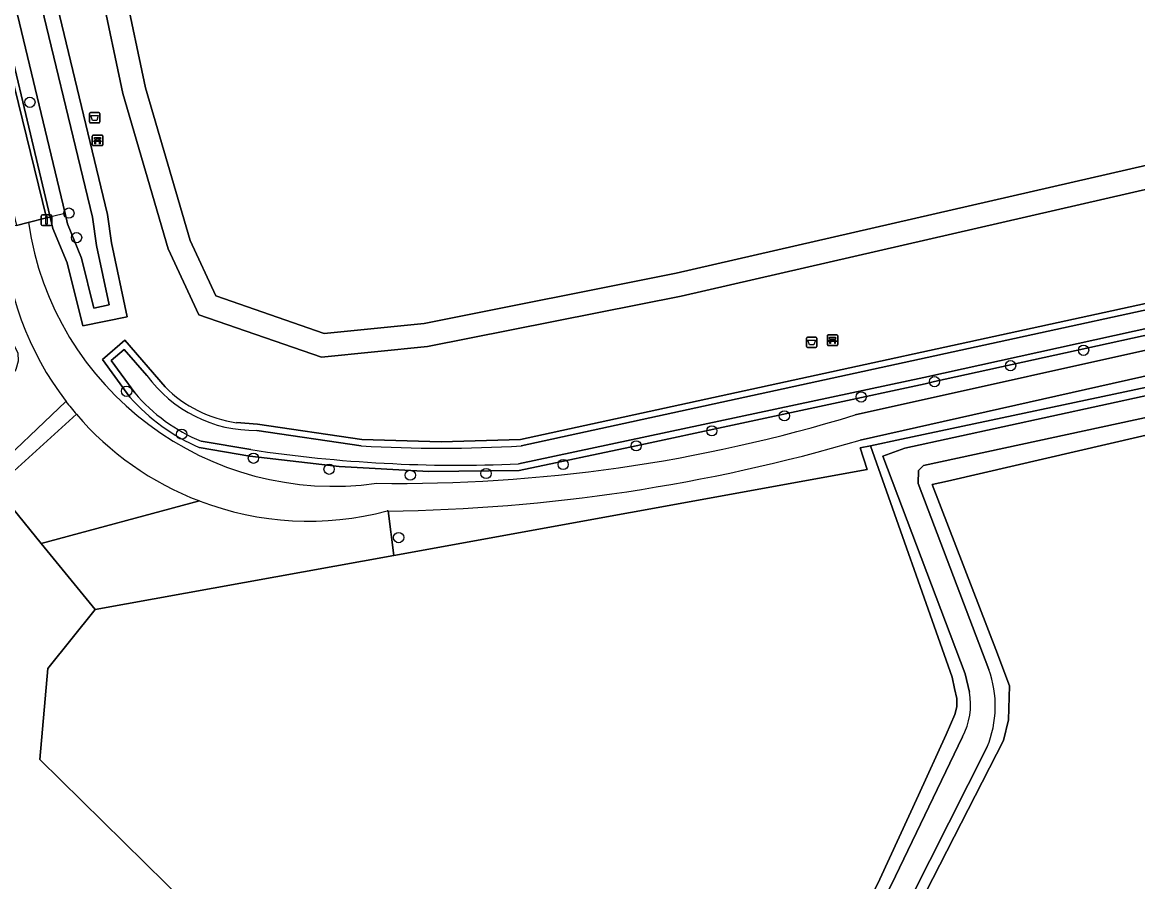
# Model space of a CAD drawing. Extents: x 162879 to 165540, y 384011 to 385181.
# Drawn here: x 163608.1 to 163714.4, y 384161.7 to 384243.7 of the extents above; entities that cross this region are included whole.
import ezdxf

# ---------------------------------------------------------------- set-up
doc = ezdxf.new("R2010")
doc.units = 0
for name, color, linetype in [('IMGEO_Afsluitpaal', 7, 'Continuous'), ('IMGEO_Afvalbak', 7, 'Continuous'), ('IMGEO_Bank', 7, 'Continuous'), ('IMGEO_Boom', 7, 'Continuous'), ('IMGEO_Bouwland', 7, 'Continuous'), ('IMGEO_Grasland_agrarisch', 7, 'Continuous'), ('IMGEO_Groenvoorziening', 7, 'Continuous'), ('IMGEO_Hek', 7, 'Continuous'), ('IMGEO_Loofbos', 7, 'Continuous'), ('IMGEO_Meer_plas_ven_vijver', 7, 'Continuous'), ('IMGEO_Oever', 7, 'Continuous'), ('IMGEO_Voetpad_halfverhard', 7, 'Continuous'), ('IMGEO_Voetpad_onverhard', 7, 'Continuous'), ('IMGEO_Waterloop', 7, 'Continuous')]:
    doc.layers.add(name, color=color, linetype=linetype)

msp = doc.modelspace()

# ---------------------------------------------------------------- linework, layer by layer
at = {"layer": 'IMGEO_Afsluitpaal'}
for p, q in [((163609.89, 384224.41), (163609.89, 384225.21)), ((163609.89, 384225.21), (163609.89, 384224.41)), ((163609.99, 384225.31), (163610.78, 384225.31)), ((163610.78, 384225.31), (163609.99, 384225.31)), ((163610.88, 384225.21), (163610.88, 384224.41)), ((163610.88, 384224.41), (163610.88, 384225.21)), ((163610.78, 384224.31), (163609.99, 384224.31)), ((163609.99, 384224.31), (163610.78, 384224.31))]:
    msp.add_line(p, q, dxfattribs=at)
msp.add_lwpolyline([(163610.31, 384225.18), (163610.46, 384225.18), (163610.46, 384224.43), (163610.31, 384224.43), (163610.31, 384225.18)], dxfattribs=at)
for centre, start, end in [((163609.99, 384225.21), 90, 180), ((163609.99, 384225.21), 90, 180), ((163610.78, 384225.21), 0, 90), ((163610.78, 384225.21), 360, 90), ((163609.99, 384224.41), 180, 270), ((163609.99, 384224.41), 180, 270), ((163610.78, 384224.41), 270, 0), ((163610.78, 384224.41), 270, 0)]:
    msp.add_arc(centre, 0.1, start, end, dxfattribs=at)
at = {"layer": 'IMGEO_Afvalbak'}
for p, q in [((163614.47, 384234.18), (163614.47, 384234.97)), ((163614.47, 384234.97), (163614.47, 384234.18)), ((163614.57, 384235.07), (163615.36, 384235.07)), ((163615.36, 384235.07), (163614.57, 384235.07)), ((163615.46, 384234.97), (163615.46, 384234.18)), ((163615.46, 384234.18), (163615.46, 384234.97)), ((163615.36, 384234.08), (163614.57, 384234.08)), ((163614.57, 384234.08), (163615.36, 384234.08)), ((163682.82, 384212.77), (163682.82, 384213.57)), ((163682.82, 384213.57), (163682.82, 384212.77)), ((163682.92, 384213.67), (163683.71, 384213.67)), ((163683.71, 384213.67), (163682.92, 384213.67)), ((163683.81, 384213.57), (163683.81, 384212.77)), ((163683.81, 384212.77), (163683.81, 384213.57)), ((163683.71, 384212.67), (163682.92, 384212.67)), ((163682.92, 384212.67), (163683.71, 384212.67))]:
    msp.add_line(p, q, dxfattribs=at)
for points in [[(163614.61, 384234.79), (163615.32, 384234.79), (163615.17, 384234.32), (163614.76, 384234.32), (163614.61, 384234.79)], [(163682.96, 384213.39), (163683.67, 384213.39), (163683.52, 384212.92), (163683.11, 384212.92), (163682.96, 384213.39)]]:
    msp.add_lwpolyline(points, dxfattribs=at)
for centre, start, end in [((163614.57, 384234.97), 90, 180), ((163614.57, 384234.97), 90, 180), ((163615.36, 384234.97), 0, 90), ((163615.36, 384234.97), 360, 90), ((163614.57, 384234.18), 180, 270), ((163614.57, 384234.18), 180, 270), ((163615.36, 384234.18), 270, 0), ((163615.36, 384234.18), 270, 0), ((163682.92, 384213.57), 90, 180), ((163682.92, 384213.57), 90, 180), ((163683.71, 384213.57), 0, 90), ((163683.71, 384213.57), 360, 90), ((163682.92, 384212.77), 180, 270), ((163682.92, 384212.77), 180, 270), ((163683.71, 384212.77), 270, 0), ((163683.71, 384212.77), 270, 0)]:
    msp.add_arc(centre, 0.1, start, end, dxfattribs=at)
at = {"layer": 'IMGEO_Bank'}
for p, q in [((163614.75, 384231.99), (163614.75, 384232.83)), ((163614.75, 384232.83), (163614.75, 384231.99)), ((163614.82, 384232.92), (163615.66, 384232.92)), ((163615.66, 384232.92), (163614.82, 384232.92)), ((163615.06, 384232.42), (163615.06, 384232.53)), ((163615.1, 384232.53), (163615.1, 384232.42)), ((163615.39, 384232.53), (163615.11, 384232.53)), ((163615.11, 384232.42), (163615.39, 384232.42)), ((163615.39, 384232.42), (163615.39, 384232.53)), ((163615.44, 384232.53), (163615.44, 384232.42)), ((163615.75, 384232.84), (163615.75, 384232)), ((163615.75, 384232), (163615.75, 384232.84)), ((163615.67, 384231.92), (163614.83, 384231.92)), ((163614.83, 384231.92), (163615.67, 384231.92)), ((163615.44, 384232.31), (163615.05, 384232.31)), ((163684.81, 384212.94), (163684.81, 384213.78)), ((163684.81, 384213.78), (163684.81, 384212.94)), ((163684.88, 384213.87), (163685.72, 384213.87)), ((163685.72, 384213.87), (163684.88, 384213.87)), ((163685.11, 384213.37), (163685.11, 384213.48)), ((163685.5, 384213.26), (163685.11, 384213.26)), ((163685.45, 384213.48), (163685.16, 384213.48)), ((163685.16, 384213.48), (163685.16, 384213.37)), ((163685.16, 384213.37), (163685.45, 384213.37)), ((163685.45, 384213.37), (163685.45, 384213.48)), ((163685.5, 384213.48), (163685.5, 384213.37)), ((163685.8, 384213.79), (163685.8, 384212.95)), ((163685.8, 384212.95), (163685.8, 384213.79)), ((163685.73, 384212.87), (163684.89, 384212.87)), ((163684.89, 384212.87), (163685.73, 384212.87))]:
    msp.add_line(p, q, dxfattribs=at)
for points in [[(163614.99, 384232.31), (163614.85, 384232.31), (163614.96, 384232.42), (163615.05, 384232.42)], [(163615.05, 384232.53), (163614.96, 384232.53), (163614.96, 384232.7), (163615.53, 384232.7), (163615.53, 384232.53), (163615.44, 384232.53)], [(163615.44, 384232.42), (163615.53, 384232.42), (163615.64, 384232.31), (163615.5, 384232.31)], [(163615.04, 384232.31), (163615.04, 384232.1), (163615, 384232.1), (163615, 384232.31)], [(163615.49, 384232.31), (163615.49, 384232.1), (163615.45, 384232.1), (163615.45, 384232.31)], [(163685.05, 384213.26), (163684.91, 384213.26), (163685.02, 384213.37), (163685.11, 384213.37)], [(163685.11, 384213.48), (163685.02, 384213.48), (163685.02, 384213.65), (163685.59, 384213.65), (163685.59, 384213.48), (163685.5, 384213.48)], [(163685.1, 384213.26), (163685.1, 384213.05), (163685.06, 384213.05), (163685.06, 384213.26)], [(163685.5, 384213.37), (163685.59, 384213.37), (163685.7, 384213.26), (163685.56, 384213.26)], [(163685.55, 384213.26), (163685.55, 384213.05), (163685.51, 384213.05), (163685.51, 384213.26)]]:
    msp.add_lwpolyline(points, dxfattribs=at)
for centre, radius, start, end in [((163614.83, 384232.84), 0.0779, 92.4484, 184.2845), ((163614.83, 384232.84), 0.0779, 92.4484, 184.2845), ((163615.05, 384232.53), 0.00671, 2.8957, 87.1043), ((163615.05, 384232.42), 0.00671, 272.8957, 357.1043), ((163615.11, 384232.53), 0.00671, 92.8957, 177.1043), ((163615.11, 384232.42), 0.00671, 182.8957, 267.1043), ((163615.39, 384232.53), 0.00671, 2.8957, 87.1043), ((163615.39, 384232.42), 0.00671, 272.8957, 357.1043), ((163615.44, 384232.53), 0.00671, 92.8957, 177.1043), ((163615.44, 384232.42), 0.00671, 182.8957, 267.1043), ((163615.67, 384232.84), 0.0779, 2.4484, 94.2845), ((163615.67, 384232.84), 0.0779, 2.4484, 94.2845), ((163614.83, 384232), 0.0779, 182.4484, 274.2845), ((163614.83, 384232), 0.0779, 182.4484, 274.2845), ((163614.99, 384232.31), 0.00671, 2.8957, 87.1043), ((163615.05, 384232.31), 0.00671, 92.8957, 177.1043), ((163615.44, 384232.31), 0.00671, 2.8957, 87.1043), ((163615.5, 384232.31), 0.00671, 92.8957, 177.1043), ((163615.67, 384232), 0.0779, 272.4484, 4.2845), ((163615.67, 384232), 0.0779, 272.4484, 4.2845), ((163684.88, 384213.79), 0.0779, 92.4484, 184.2845), ((163684.88, 384213.79), 0.0779, 92.4484, 184.2845), ((163685.05, 384213.26), 0.00671, 2.8957, 87.1043), ((163685.11, 384213.26), 0.00671, 92.8957, 177.1043), ((163685.11, 384213.48), 0.00671, 2.8957, 87.1043), ((163685.11, 384213.37), 0.00671, 272.8957, 357.1043), ((163685.16, 384213.48), 0.00671, 92.8957, 177.1043), ((163685.16, 384213.37), 0.00671, 182.8957, 267.1043), ((163685.45, 384213.48), 0.00671, 2.8957, 87.1043), ((163685.45, 384213.37), 0.00671, 272.8957, 357.1043), ((163685.5, 384213.48), 0.00671, 92.8957, 177.1043), ((163685.5, 384213.37), 0.00671, 182.8957, 267.1043), ((163685.5, 384213.26), 0.00671, 2.8957, 87.1043), ((163685.56, 384213.26), 0.00671, 92.8957, 177.1043), ((163685.73, 384213.79), 0.0779, 2.4484, 94.2845), ((163685.73, 384213.79), 0.0779, 2.4484, 94.2845), ((163684.88, 384212.95), 0.0779, 182.4484, 274.2845), ((163684.88, 384212.95), 0.0779, 182.4484, 274.2845), ((163685.73, 384212.95), 0.0779, 272.4484, 4.2845), ((163685.73, 384212.95), 0.0779, 272.4484, 4.2845)]:
    msp.add_arc(centre, radius, start, end, dxfattribs=at)
at = {"layer": 'IMGEO_Boom'}
for centre in [(163608.8, 384236.05), (163612.52, 384225.49), (163613.25, 384223.15), (163709.23, 384212.41), (163702.27, 384210.94), (163618.02, 384208.5), (163695.02, 384209.42), (163688.04, 384207.96), (163680.71, 384206.16), (163623.27, 384204.41), (163673.8, 384204.73), (163666.59, 384203.3), (163630.11, 384202.12), (163637.32, 384201.07), (163659.63, 384201.52), (163645.06, 384200.5), (163652.28, 384200.66), (163643.95, 384194.55)]:
    msp.add_circle(centre, 0.489, dxfattribs=at)
at = {"layer": 'IMGEO_Bouwland'}
msp.add_lwpolyline([(163794.91, 384218.78), (163762.51, 384214.71), (163744.98, 384211.21), (163696.26, 384199.93), (163694.8, 384199.6), (163700.88, 384183.88), (163702.16, 384180.42), (163702.07, 384177.18), (163701.6, 384175.2), (163669.93, 384113.34), (163764.07, 384132.73), (163800.48, 384140.23)], dxfattribs=at)
at = {"layer": 'IMGEO_Grasland_agrarisch'}
msp.add_lwpolyline([(163688.91, 384203.3), (163687.95, 384203.1), (163688.59, 384201.03), (163643.49, 384192.85), (163615.03, 384187.69), (163610.51, 384182.07), (163609.74, 384173.4), (163649.77, 384133.98), (163667.08, 384116.41), (163680.31, 384142.65), (163689.8, 384161.99), (163693.49, 384170), (163696.13, 384175.79), (163696.96, 384177.7), (163697.14, 384178.42), (163697.14, 384179.2), (163696.94, 384180.18), (163696.71, 384181.26)], close=True, dxfattribs=at)
msp.add_lwpolyline([(163573.38, 384090.79), (163625.3, 384102.13), (163635.57, 384104.54), (163635.67, 384104.53), (163637.7, 384104.78), (163637.82, 384104.8), (163651.54, 384107.62), (163664.96, 384110.38), (163665.63, 384113), (163667.08, 384116.41), (163649.77, 384133.98), (163609.74, 384173.4), (163610.51, 384182.07), (163615.03, 384187.69), (163609.88, 384193.99), (163605.51, 384199.33)], dxfattribs=at)
at = {"layer": 'IMGEO_Groenvoorziening'}
for points in [[(163603.16, 384461.95), (163593.16, 384457.82), (163590.73, 384457.04), (163589.83, 384456.78), (163568.94, 384450.23), (163556.87, 384446.42), (163555.55, 384443.43), (163556.02, 384441.54), (163574.23, 384368.32), (163592.24, 384298.65), (163604.24, 384250), (163610.4, 384225.03), (163610.74, 384225.11), (163604.89, 384249.66), (163595.99, 384287.08), (163598.08, 384288.27), (163599.47, 384288.6), (163599.06, 384290.34), (163595.65, 384290.41), (163589.11, 384318.46), (163574.33, 384381.38)], [(163608.93, 384262.68), (163607.96, 384267.98), (163607.59, 384271.1), (163605.13, 384271.31), (163610.18, 384250.34), (163616.19, 384225.37), (163616.57, 384222.66), (163618.07, 384215.6), (163613.84, 384214.74), (163612.35, 384220.74), (163611, 384224.03), (163610.74, 384225.11), (163610.4, 384225.03), (163608.65, 384224.6)], [(163779.43, 384271.18), (163766.57, 384256.55), (163761.05, 384251.64), (163752.29, 384243.83), (163743.67, 384237.25), (163741.86, 384236.43), (163737.13, 384232.79), (163670.88, 384217.58), (163646.71, 384212.76), (163636.58, 384211.75), (163624.89, 384215.8), (163621.99, 384222.08), (163617.65, 384236.89), (163613.52, 384256.49), (163613.1, 384256.81), (163611.67, 384257.86), (163611.14, 384258.17)], [(163628.5, 384205.51), (163630.5, 384205.38), (163640.44, 384203.91), (163648.01, 384203.68), (163655.57, 384203.91), (163802.16, 384235.82), (163802.27, 384233.04)], [(163802.27, 384233.04), (163757.86, 384223.24), (163730.46, 384217.18), (163695.02, 384209.42), (163694.14, 384209.22), (163666.59, 384203.3), (163655.44, 384200.96), (163646.83, 384200.86), (163638.28, 384201.32), (163629.77, 384202.33), (163624.93, 384203.15)], [(163687.46, 384206.24), (163720.59, 384213.63), (163781.73, 384226.75)], [(163687.95, 384203.1), (163688.91, 384203.3), (163691.89, 384203.93), (163744.06, 384215), (163775.52, 384221.67), (163788.61, 384223.38), (163795, 384223), (163795.86, 384221.49), (163795.72, 384219.86), (163794.91, 384218.78), (163805.71, 384220.14), (163801.03, 384223.52), (163805.04, 384223.24), (163807.63, 384223.05), (163806.75, 384223.84), (163804.65, 384225.58), (163803.69, 384226.14), (163802.34, 384226.28), (163799.23, 384226.11), (163790.11, 384225.48), (163786.61, 384224.93), (163721.43, 384211.37), (163687.95, 384203.85)], [(163606.23, 384224.01), (163605.8, 384223.9), (163606, 384223.12), (163603.18, 384222.07), (163605.96, 384215.39), (163607.65, 384212.17), (163607.69, 384211.36), (163607.47, 384210.58), (163606.67, 384209.48), (163603.53, 384206.16), (163601.48, 384204.26), (163602.44, 384203.08), (163603.08, 384202.3), (163603.71, 384201.53), (163604.66, 384200.36), (163612.24, 384207.53)], [(163618.34, 384207.95), (163615.72, 384211.52), (163617.86, 384213.37), (163621.7, 384208.92)], [(163613.24, 384206.31), (163605.51, 384199.33), (163609.88, 384193.99), (163624.96, 384198.05)], [(163642.96, 384197.09), (163643.49, 384192.85), (163688.59, 384201.03), (163687.95, 384203.1)]]:
    msp.add_lwpolyline(points, dxfattribs=at)
for centre, radius, start, end in [((163635.37, 384225.3), 29.16, 182.5344, 217.5378), ((163637.77, 384228.88), 29.43, 188.3599, 278.0103), ((163632.4, 384220.35), 18.75, 221.4186, 246.5442), ((163630.25, 384217.52), 12.14, 225.1719, 261.7048), ((163635.38, 384225.29), 29.17, 220.6061, 249.0536), ((163643.93, 384348.18), 148.46, 269.2039, 287.0465), ((163640.78, 384364.7), 167.63, 270.7431, 286.3441)]:
    msp.add_arc(centre, radius, start, end, dxfattribs=at)
at = {"layer": 'IMGEO_Hek'}
for points in [[(163612.15, 384225.45), (163610.4, 384225.03)], [(163609.88, 384193.99), (163604.97, 384199.98)], [(163615.03, 384187.69), (163609.88, 384193.99)], [(163667.79, 384115.68), (163649.77, 384133.98), (163609.74, 384173.4), (163610.51, 384182.07), (163615.03, 384187.69)]]:
    msp.add_lwpolyline(points, dxfattribs=at)
at = {"layer": 'IMGEO_Loofbos'}
msp.add_lwpolyline([(163624.96, 384198.05), (163609.88, 384193.99), (163615.03, 384187.69), (163643.49, 384192.85), (163642.96, 384197.09), (163642.85, 384197.09)], dxfattribs=at)
msp.add_arc((163635.39, 384225.32), 29.2, 249.049, 284.7893, dxfattribs=at)
at = {"layer": 'IMGEO_Meer_plas_ven_vijver'}
msp.add_lwpolyline([(163751.14, 384246.47), (163744.62, 384245.87), (163739.42, 384245.33), (163735.43, 384245.63), (163732.22, 384246.25), (163702.37, 384247.75), (163683.27, 384250.82), (163664.75, 384256.27), (163656.28, 384259.72), (163636.69, 384261.75), (163620.82, 384261.46), (163617.7, 384260.03), (163616.49, 384258.21), (163615.81, 384256.4), (163619.81, 384237.43), (163624.08, 384222.87), (163626.52, 384217.6), (163636.85, 384214.01), (163646.38, 384214.96), (163670.41, 384219.76), (163736.16, 384234.85), (163740.71, 384238.35), (163742.58, 384239.2), (163744.22, 384240.31)], close=True, dxfattribs=at)
at = {"layer": 'IMGEO_Oever'}
for points in [[(163780.11, 384279.65), (163777.09, 384272.66), (163764.62, 384258.48), (163756.71, 384251.43), (163751.14, 384246.47), (163744.22, 384240.31), (163742.58, 384239.2), (163740.71, 384238.35), (163736.16, 384234.85), (163670.41, 384219.76), (163646.38, 384214.96), (163636.85, 384214.01), (163626.52, 384217.6), (163624.08, 384222.87), (163619.81, 384237.43), (163615.81, 384256.4), (163613.88, 384257.85), (163612.39, 384258.95)], [(163611.61, 384259.45), (163611.14, 384258.17), (163611.67, 384257.86), (163613.1, 384256.81), (163613.52, 384256.49), (163617.65, 384236.89), (163621.99, 384222.08), (163624.89, 384215.8), (163636.58, 384211.75), (163646.71, 384212.76), (163670.88, 384217.58), (163737.13, 384232.79), (163741.86, 384236.43), (163743.67, 384237.25), (163752.29, 384243.83)], [(163604.89, 384249.66), (163610.74, 384225.11), (163611, 384224.03), (163612.35, 384220.74), (163613.84, 384214.74), (163618.07, 384215.6), (163616.57, 384222.66), (163616.19, 384225.37), (163610.18, 384250.34)], [(163608.77, 384250), (163614.77, 384225.1), (163615.14, 384222.41), (163616.35, 384216.73), (163614.91, 384216.43), (163613.73, 384221.19), (163612.39, 384224.48), (163612.15, 384225.45), (163606.3, 384250)], [(163802.27, 384233.04), (163802.16, 384235.82), (163655.57, 384203.91), (163648.01, 384203.68), (163640.44, 384203.91), (163630.5, 384205.38), (163628.5, 384205.51)], [(163801.66, 384235.08), (163801.73, 384233.56), (163694.01, 384209.82), (163655.37, 384201.57)], [(163655.64, 384203.3), (163801.66, 384235.08)], [(163624.93, 384203.15), (163629.77, 384202.33), (163638.28, 384201.32), (163646.83, 384200.86), (163655.44, 384200.96), (163666.59, 384203.3), (163694.14, 384209.22), (163695.02, 384209.42), (163730.46, 384217.18), (163757.86, 384223.24), (163802.27, 384233.04)], [(163788.61, 384223.38), (163775.52, 384221.67), (163744.06, 384215), (163691.89, 384203.93), (163688.91, 384203.3), (163696.71, 384181.26), (163696.94, 384180.18), (163697.14, 384179.2), (163697.14, 384178.42), (163696.96, 384177.7), (163696.13, 384175.79), (163693.49, 384170), (163689.8, 384161.99), (163680.31, 384142.65), (163667.08, 384116.41), (163665.63, 384113), (163664.96, 384110.38), (163665.94, 384110.59), (163667.08, 384114.4), (163667.79, 384115.68), (163669.27, 384118.36), (163690.88, 384161.41), (163697.69, 384175.55)], [(163698.35, 384179.82), (163697.93, 384181.55), (163690.11, 384202.3), (163692.18, 384203.08), (163715.56, 384208.16), (163774.97, 384220.19), (163794.11, 384221.82), (163795.01, 384221.51), (163794.92, 384220.47), (163794.61, 384219.51), (163775.39, 384218.57), (163761.72, 384216.05), (163693.98, 384201.42), (163693.51, 384200.95), (163693.46, 384199.7), (163700.2, 384181.97)], [(163696.26, 384199.93), (163744.98, 384211.21), (163762.51, 384214.71), (163794.91, 384218.78)], [(163621.7, 384208.92), (163617.86, 384213.37), (163615.72, 384211.52), (163618.34, 384207.95)], [(163618.81, 384208.35), (163616.55, 384211.43), (163617.8, 384212.5), (163619.94, 384210.02)], [(163630.44, 384204.77), (163640.39, 384203.3)], [(163629.86, 384202.94), (163625.13, 384203.74)], [(163700.05, 384174.61), (163669.08, 384113.16), (163669.93, 384113.34), (163701.6, 384175.2), (163702.07, 384177.18), (163702.16, 384180.42), (163700.88, 384183.88), (163694.8, 384199.6), (163696.26, 384199.93)]]:
    msp.add_lwpolyline(points, dxfattribs=at)
for centre, radius, start, end in [((163630.25, 384217.52), 12.75, 216.0461, 270.8456), ((163632.4, 384220.35), 18.75, 221.4186, 246.5442), ((163631.36, 384218.93), 16.42, 220.1454, 247.7116), ((163630.25, 384217.52), 12.14, 225.1719, 261.7048), ((163649.69, 384334.05), 132.6, 261.3975, 272.4555), ((163648, 384327.5), 124.43, 266.4931, 273.5219), ((163690.76, 384178.48), 10.06, 337.3755, 20.305), ((163691.98, 384178.62), 6.48, 331.7026, 10.6499)]:
    msp.add_arc(centre, radius, start, end, dxfattribs=at)
at = {"layer": 'IMGEO_Voetpad_halfverhard'}
for points in [[(163781.73, 384226.75), (163720.59, 384213.63), (163687.46, 384206.24)], [(163687.95, 384203.85), (163721.43, 384211.37), (163786.61, 384224.93)], [(163608.65, 384224.6), (163607.51, 384224.32), (163606.23, 384224.01)], [(163642.85, 384197.09), (163642.96, 384197.09)]]:
    msp.add_lwpolyline(points, dxfattribs=at)
for centre, radius, start, end in [((163635.37, 384225.3), 29.16, 182.5344, 217.5378), ((163637.77, 384228.88), 29.43, 188.3599, 278.0103), ((163635.25, 384225.2), 29.01, 217.5185, 220.6304), ((163635.38, 384225.29), 29.17, 220.6061, 249.0536), ((163643.93, 384348.18), 148.46, 269.2039, 287.0465), ((163640.78, 384364.7), 167.63, 270.7431, 286.3441), ((163635.39, 384225.32), 29.2, 249.049, 284.7893)]:
    msp.add_arc(centre, radius, start, end, dxfattribs=at)
at = {"layer": 'IMGEO_Voetpad_onverhard'}
msp.add_lwpolyline([(163592.24, 384298.65), (163574.23, 384368.32), (163572.76, 384367.96), (163589.49, 384300.08), (163601.4, 384250), (163607.51, 384224.32), (163608.65, 384224.6), (163610.4, 384225.03), (163604.24, 384250)], close=True, dxfattribs=at)
for points in [[(163612.24, 384207.53), (163604.66, 384200.36), (163598.65, 384194.68), (163591.61, 384188.02), (163572.64, 384171.51), (163565.24, 384164.91), (163565.4, 384163.31), (163577.37, 384173.94), (163582.73, 384178.59), (163584.39, 384180.11), (163587.23, 384182.71), (163592.1, 384186.98), (163595.21, 384189.5), (163599.26, 384193.34), (163605.51, 384199.33)], [(163605.51, 384199.33), (163613.24, 384206.31)]]:
    msp.add_lwpolyline(points, dxfattribs=at)
msp.add_arc((163635.25, 384225.2), 29.01, 217.5185, 220.6304, dxfattribs=at)
at = {"layer": 'IMGEO_Waterloop'}
for points in [[(163606.3, 384250), (163612.15, 384225.45), (163612.39, 384224.48), (163613.73, 384221.19), (163614.91, 384216.43), (163616.35, 384216.73), (163615.14, 384222.41), (163614.77, 384225.1), (163608.77, 384250)], [(163801.73, 384233.56), (163801.66, 384235.08), (163655.64, 384203.3)], [(163655.37, 384201.57), (163694.01, 384209.82), (163801.73, 384233.56)], [(163700.2, 384181.97), (163693.46, 384199.7), (163693.51, 384200.95), (163693.98, 384201.42), (163761.72, 384216.05), (163775.39, 384218.57), (163794.61, 384219.51), (163794.92, 384220.47), (163795.01, 384221.51), (163794.11, 384221.82), (163774.97, 384220.19), (163715.56, 384208.16), (163692.18, 384203.08), (163690.11, 384202.3), (163697.93, 384181.55), (163698.35, 384179.82)], [(163619.94, 384210.02), (163617.8, 384212.5), (163616.55, 384211.43), (163618.81, 384208.35)], [(163640.39, 384203.3), (163630.44, 384204.77)], [(163625.13, 384203.74), (163629.86, 384202.94)], [(163697.69, 384175.55), (163690.88, 384161.41), (163669.27, 384118.36), (163667.79, 384115.68), (163667.08, 384114.4), (163665.94, 384110.59), (163666.29, 384110.58), (163666.74, 384110.58), (163668, 384110.56), (163668.18, 384110.99), (163668.7, 384112.24), (163669.08, 384113.16), (163700.05, 384174.61)]]:
    msp.add_lwpolyline(points, dxfattribs=at)
for centre, radius, start, end in [((163630.25, 384217.52), 12.75, 216.0461, 270.8456), ((163631.36, 384218.93), 16.42, 220.1454, 247.7116), ((163649.69, 384334.05), 132.6, 261.3975, 272.4555), ((163648, 384327.5), 124.43, 266.4931, 273.5219), ((163690.76, 384178.48), 10.06, 337.3755, 20.305), ((163691.98, 384178.62), 6.48, 331.7026, 10.6499)]:
    msp.add_arc(centre, radius, start, end, dxfattribs=at)

doc.saveas('drawing.dxf')
